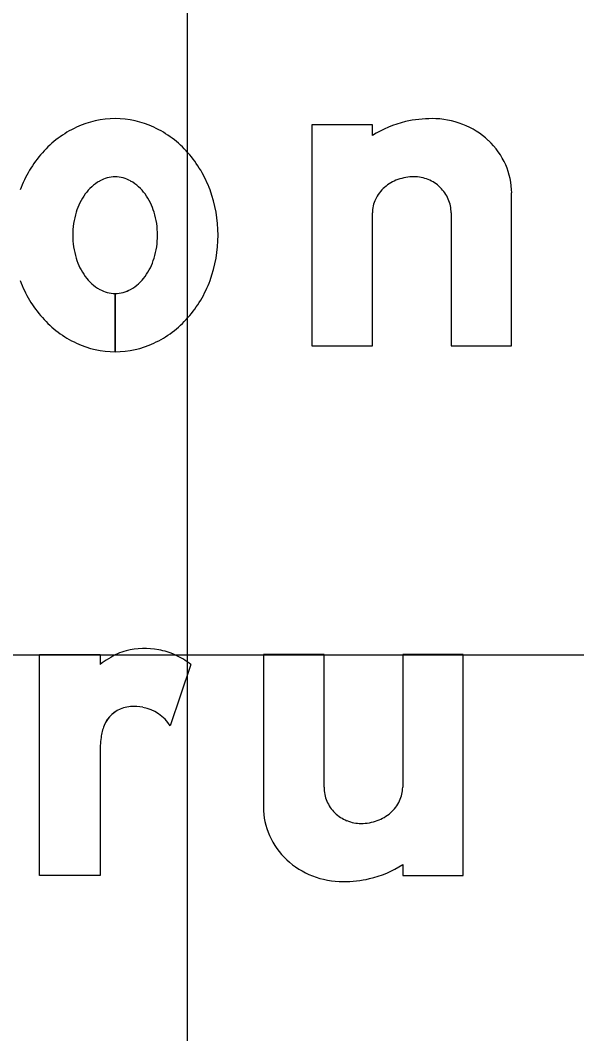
# Model space of a CAD drawing. Extents: x 2193008 to 2198143, y 1236112 to 1237864.
# Drawn here: x 2196620.247 to 2196621.777, y 1237301.066 to 1237303.852 of the extents above; entities that cross this region are included whole.
import ezdxf

# ---------------------------------------------------------------- set-up
doc = ezdxf.new("R2010")
doc.units = 0
for name, color, linetype in [('GSBWFILL', 7, 'Continuous'), ('GSCOLORFILL', 7, 'Continuous'), ('GSOUTLINE', 7, 'Continuous'), ('M-ROADS', 7, 'Continuous')]:
    doc.layers.add(name, color=color, linetype=linetype)

msp = doc.modelspace()

# ---------------------------------------------------------------- linework, layer by layer
at = {"layer": 'GSBWFILL'}
for p, q in [((2196621.4316, 1237303.3226), (2196621.4316, 1237302.9575)), ((2196620.5076, 1237302.9408), (2196620.5076, 1237303.1011)), ((2196620.5076, 1237303.1011), (2196620.5076, 1237302.9408)), ((2196621.082, 1237301.7432), (2196621.082, 1237302.1083)), ((2196620.7157, 1237302.0812), (2196620.6593, 1237301.9119))]:
    msp.add_line(p, q, dxfattribs=at)
for points in [[(2196621.2152, 1237303.5352), (2196621.2152, 1237303.5652), (2196621.0487, 1237303.5652), (2196621.0487, 1237302.9575), (2196621.2152, 1237302.9575), (2196621.2152, 1237303.3226)], [(2196621.4316, 1237302.9575), (2196621.5981, 1237302.9575), (2196621.5981, 1237303.3774)], [(2196620.4659, 1237301.8366), (2196620.4659, 1237301.5006), (2196620.2994, 1237301.5006), (2196620.2994, 1237302.1083), (2196620.4659, 1237302.1083), (2196620.4659, 1237302.0812)], [(2196621.082, 1237302.1083), (2196620.9155, 1237302.1083), (2196620.9155, 1237301.6884)], [(2196621.2984, 1237301.5307), (2196621.2984, 1237301.5006), (2196621.4649, 1237301.5006), (2196621.4649, 1237302.1083), (2196621.2984, 1237302.1083), (2196621.2984, 1237301.7432)]]:
    msp.add_lwpolyline(points, dxfattribs=at)
for centre, radius, start, end in [((2196620.589, 1237301.9106), 0.2143, 79.6915, 103.8324), ((2196620.5938, 1237301.9372), 0.1873, 64.9551, 79.6915), ((2196620.6333, 1237301.8593), 0.2779, 115.42, 127.0262), ((2196620.5676, 1237301.9975), 0.1249, 103.8324, 115.42), ((2196620.5747, 1237301.8963), 0.2325, 52.6694, 64.9551), ((2196620.5544, 1237301.8819), 0.0832, 106.8366, 158.1192), ((2196620.556, 1237301.8765), 0.0889, 93.8556, 106.8366), ((2196620.559, 1237301.8323), 0.1332, 79.1825, 93.8556), ((2196620.5625, 1237301.8506), 0.1145, 32.3275, 79.1825), ((2196620.5977, 1237301.8645), 0.13, 158.1192, 173.0837), ((2196620.8188, 1237301.8362), 0.3529, 172.8473, 179.9356), ((2196621.1785, 1237301.7432), 0.0965, 180, 203.0928), ((2196621.2117, 1237301.7432), 0.0867, 334.5283, 0), ((2196621.1813, 1237301.7444), 0.0995, 203.0928, 225.8298), ((2196621.1984, 1237301.7496), 0.1015, 311.0076, 334.5283), ((2196621.1067, 1237301.6884), 0.1912, 180, 203.9317), ((2196621.1831, 1237301.7462), 0.1021, 225.8298, 248.0808), ((2196621.1842, 1237301.7491), 0.1052, 248.0808, 270), ((2196621.1842, 1237301.775), 0.1311, 270, 289.8074), ((2196621.1898, 1237301.7595), 0.1146, 289.8074, 311.0076), ((2196621.1202, 1237301.6944), 0.206, 203.9317, 226.975), ((2196621.1289, 1237301.7038), 0.2187, 226.975, 248.8636), ((2196621.1374, 1237301.7836), 0.2998, 283.4695, 302.4943), ((2196621.1346, 1237301.7184), 0.2344, 248.8636, 270), ((2196621.1346, 1237301.817), 0.333, 270, 282.6043)]:
    msp.add_arc(centre, radius, start, end, dxfattribs=at)
for centre, major_axis, start_param, end_param in [((2196620.5076, 1237303.331), (0, 0.2509), 0, 0.438571), ((2196620.5076, 1237303.331), (0, 0.2509), 5.844614, 6.283185), ((2196621.3763, 1237303.2823), (0, 0.2998), 0.235088, 0.567132), ((2196621.3791, 1237303.2488), (0, 0.333), 0, 0.219986), ((2196621.3791, 1237303.3475), (0, 0.2344), 5.914285, 6.283185), ((2196620.5234, 1237303.2973), (0, 0.2881), 0.438571, 0.847388), ((2196620.4918, 1237303.2973), (0, 0.2881), 5.435798, 5.844614), ((2196621.3847, 1237303.3621), (0, 0.2187), 5.532258, 5.914285), ((2196621.3935, 1237303.3714), (0, 0.206), 5.130076, 5.532258), ((2196620.548, 1237303.2755), (0, 0.321), 0.847388, 1.220117), ((2196620.4671, 1237303.2755), (0, 0.321), 5.063069, 5.435798), ((2196621.407, 1237303.3774), (0, 0.1912), 4.712389, 5.130076), ((2196620.5279, 1237303.2999), (0, 0.1271), 0.517724, 0.942), ((2196620.5076, 1237303.3357), (0, 0.086), 0, 0.517724), ((2196620.5076, 1237303.3357), (0, 0.086), 5.765461, 6.283185), ((2196620.4872, 1237303.2999), (0, 0.1271), 5.341185, 5.765461), ((2196621.3238, 1237303.3064), (0, 0.1146), 0.345704, 0.715718), ((2196621.3294, 1237303.2909), (0, 0.1311), 0, 0.345704), ((2196621.3294, 1237303.3168), (0, 0.1052), 5.900624, 6.283185), ((2196621.3306, 1237303.3196), (0, 0.1021), 5.51227, 5.900624), ((2196620.56, 1237303.2766), (0, 0.1667), 0.942, 1.278197), ((2196620.4551, 1237303.2766), (0, 0.1667), 5.004989, 5.341185), ((2196620.4284, 1237303.2614), (0, 0.3622), 4.712389, 5.063069), ((2196621.3152, 1237303.3163), (0, 0.1015), 0.715718, 1.126231), ((2196621.3323, 1237303.3214), (0, 0.0995), 5.115435, 5.51227), ((2196621.3019, 1237303.3226), (0, 0.0867), 1.126231, 1.570796), ((2196621.3351, 1237303.3226), (0, 0.0965), 4.712389, 5.115435), ((2196620.6106, 1237303.2614), (0, 0.2196), 1.278197, 1.570796), ((2196620.4045, 1237303.2614), (0, 0.2196), 4.712389, 5.004989), ((2196620.6106, 1237303.2614), (0, 0.2196), 1.570796, 1.863396), ((2196620.4045, 1237303.2614), (0, 0.2196), 4.419789, 4.712389), ((2196620.4284, 1237303.2614), (0, 0.3622), 4.361709, 4.712389), ((2196620.56, 1237303.2461), (0, 0.1667), 1.863396, 2.199593), ((2196620.4551, 1237303.2461), (0, 0.1667), 4.083593, 4.419789), ((2196620.548, 1237303.2472), (0, 0.321), 1.921476, 2.294205), ((2196620.5279, 1237303.2228), (0, 0.1271), 2.199593, 2.623869), ((2196620.4872, 1237303.2228), (0, 0.1271), 3.659317, 4.083593), ((2196620.4671, 1237303.2472), (0, 0.321), 3.98898, 4.361709), ((2196620.5076, 1237303.1871), (0, 0.086), 2.623869, 3.141593), ((2196620.5076, 1237303.1871), (0, 0.086), 3.142077, 3.659317), ((2196620.5234, 1237303.2254), (0, 0.2881), 2.294205, 2.703022), ((2196620.4918, 1237303.2254), (0, 0.2881), 3.580164, 3.98898), ((2196620.5076, 1237303.1917), (0, 0.2509), 2.703022, 3.141593), ((2196620.5076, 1237303.1917), (0, 0.2509), 3.141759, 3.580164)]:
    msp.add_ellipse(centre, major_axis=major_axis, ratio=0.999998, start_param=start_param, end_param=end_param, dxfattribs=at)
at = {"layer": 'GSCOLORFILL'}
for p, q in [((2196621.4316, 1237303.3226), (2196621.4316, 1237302.9575)), ((2196620.5076, 1237302.9408), (2196620.5076, 1237303.1011)), ((2196620.5076, 1237303.1011), (2196620.5076, 1237302.9408)), ((2196621.082, 1237301.7432), (2196621.082, 1237302.1083)), ((2196620.7157, 1237302.0812), (2196620.6593, 1237301.9119))]:
    msp.add_line(p, q, dxfattribs=at)
for points in [[(2196621.2152, 1237303.5352), (2196621.2152, 1237303.5652), (2196621.0487, 1237303.5652), (2196621.0487, 1237302.9575), (2196621.2152, 1237302.9575), (2196621.2152, 1237303.3226)], [(2196621.4316, 1237302.9575), (2196621.5981, 1237302.9575), (2196621.5981, 1237303.3774)], [(2196620.4659, 1237301.8366), (2196620.4659, 1237301.5006), (2196620.2994, 1237301.5006), (2196620.2994, 1237302.1083), (2196620.4659, 1237302.1083), (2196620.4659, 1237302.0812)], [(2196621.082, 1237302.1083), (2196620.9155, 1237302.1083), (2196620.9155, 1237301.6884)], [(2196621.2984, 1237301.5307), (2196621.2984, 1237301.5006), (2196621.4649, 1237301.5006), (2196621.4649, 1237302.1083), (2196621.2984, 1237302.1083), (2196621.2984, 1237301.7432)]]:
    msp.add_lwpolyline(points, dxfattribs=at)
for centre, radius, start, end in [((2196620.589, 1237301.9106), 0.2143, 79.6915, 103.8324), ((2196620.5938, 1237301.9372), 0.1873, 64.9551, 79.6915), ((2196620.6333, 1237301.8593), 0.2779, 115.42, 127.0262), ((2196620.5676, 1237301.9975), 0.1249, 103.8324, 115.42), ((2196620.5747, 1237301.8963), 0.2325, 52.6694, 64.9551), ((2196620.5544, 1237301.8819), 0.0832, 106.8366, 158.1192), ((2196620.556, 1237301.8765), 0.0889, 93.8556, 106.8366), ((2196620.559, 1237301.8323), 0.1332, 79.1825, 93.8556), ((2196620.5625, 1237301.8506), 0.1145, 32.3275, 79.1825), ((2196620.5977, 1237301.8645), 0.13, 158.1192, 173.0837), ((2196620.8188, 1237301.8362), 0.3529, 172.8473, 179.9356), ((2196621.1785, 1237301.7432), 0.0965, 180, 203.0928), ((2196621.2117, 1237301.7432), 0.0867, 334.5283, 0), ((2196621.1813, 1237301.7444), 0.0995, 203.0928, 225.8298), ((2196621.1984, 1237301.7496), 0.1015, 311.0076, 334.5283), ((2196621.1067, 1237301.6884), 0.1912, 180, 203.9317), ((2196621.1831, 1237301.7462), 0.1021, 225.8298, 248.0808), ((2196621.1842, 1237301.7491), 0.1052, 248.0808, 270), ((2196621.1842, 1237301.775), 0.1311, 270, 289.8074), ((2196621.1898, 1237301.7595), 0.1146, 289.8074, 311.0076), ((2196621.1202, 1237301.6944), 0.206, 203.9317, 226.975), ((2196621.1289, 1237301.7038), 0.2187, 226.975, 248.8636), ((2196621.1374, 1237301.7836), 0.2998, 283.4695, 302.4943), ((2196621.1346, 1237301.7184), 0.2344, 248.8636, 270), ((2196621.1346, 1237301.817), 0.333, 270, 282.6043)]:
    msp.add_arc(centre, radius, start, end, dxfattribs=at)
for centre, major_axis, start_param, end_param in [((2196620.5076, 1237303.331), (0, 0.2509), 0, 0.438571), ((2196620.5076, 1237303.331), (0, 0.2509), 5.844614, 6.283185), ((2196621.3763, 1237303.2823), (0, 0.2998), 0.235088, 0.567132), ((2196621.3791, 1237303.2488), (0, 0.333), 0, 0.219986), ((2196621.3791, 1237303.3475), (0, 0.2344), 5.914285, 6.283185), ((2196620.5234, 1237303.2973), (0, 0.2881), 0.438571, 0.847388), ((2196620.4918, 1237303.2973), (0, 0.2881), 5.435798, 5.844614), ((2196621.3847, 1237303.3621), (0, 0.2187), 5.532258, 5.914285), ((2196621.3935, 1237303.3714), (0, 0.206), 5.130076, 5.532258), ((2196620.548, 1237303.2755), (0, 0.321), 0.847388, 1.220117), ((2196620.4671, 1237303.2755), (0, 0.321), 5.063069, 5.435798), ((2196621.407, 1237303.3774), (0, 0.1912), 4.712389, 5.130076), ((2196620.5279, 1237303.2999), (0, 0.1271), 0.517724, 0.942), ((2196620.5076, 1237303.3357), (0, 0.086), 0, 0.517724), ((2196620.5076, 1237303.3357), (0, 0.086), 5.765461, 6.283185), ((2196620.4872, 1237303.2999), (0, 0.1271), 5.341185, 5.765461), ((2196621.3238, 1237303.3064), (0, 0.1146), 0.345704, 0.715718), ((2196621.3294, 1237303.2909), (0, 0.1311), 0, 0.345704), ((2196621.3294, 1237303.3168), (0, 0.1052), 5.900624, 6.283185), ((2196621.3306, 1237303.3196), (0, 0.1021), 5.51227, 5.900624), ((2196620.56, 1237303.2766), (0, 0.1667), 0.942, 1.278197), ((2196620.4551, 1237303.2766), (0, 0.1667), 5.004989, 5.341185), ((2196620.4284, 1237303.2614), (0, 0.3622), 4.712389, 5.063069), ((2196621.3152, 1237303.3163), (0, 0.1015), 0.715718, 1.126231), ((2196621.3323, 1237303.3214), (0, 0.0995), 5.115435, 5.51227), ((2196621.3019, 1237303.3226), (0, 0.0867), 1.126231, 1.570796), ((2196621.3351, 1237303.3226), (0, 0.0965), 4.712389, 5.115435), ((2196620.6106, 1237303.2614), (0, 0.2196), 1.278197, 1.570796), ((2196620.4045, 1237303.2614), (0, 0.2196), 4.712389, 5.004989), ((2196620.6106, 1237303.2614), (0, 0.2196), 1.570796, 1.863396), ((2196620.4045, 1237303.2614), (0, 0.2196), 4.419789, 4.712389), ((2196620.4284, 1237303.2614), (0, 0.3622), 4.361709, 4.712389), ((2196620.56, 1237303.2461), (0, 0.1667), 1.863396, 2.199593), ((2196620.4551, 1237303.2461), (0, 0.1667), 4.083593, 4.419789), ((2196620.548, 1237303.2472), (0, 0.321), 1.921476, 2.294205), ((2196620.5279, 1237303.2228), (0, 0.1271), 2.199593, 2.623869), ((2196620.4872, 1237303.2228), (0, 0.1271), 3.659317, 4.083593), ((2196620.4671, 1237303.2472), (0, 0.321), 3.98898, 4.361709), ((2196620.5076, 1237303.1871), (0, 0.086), 2.623869, 3.141593), ((2196620.5076, 1237303.1871), (0, 0.086), 3.142077, 3.659317), ((2196620.5234, 1237303.2254), (0, 0.2881), 2.294205, 2.703022), ((2196620.4918, 1237303.2254), (0, 0.2881), 3.580164, 3.98898), ((2196620.5076, 1237303.1917), (0, 0.2509), 2.703022, 3.141593), ((2196620.5076, 1237303.1917), (0, 0.2509), 3.141759, 3.580164)]:
    msp.add_ellipse(centre, major_axis=major_axis, ratio=0.999998, start_param=start_param, end_param=end_param, dxfattribs=at)
at = {"layer": 'GSOUTLINE'}
for p, q in [((2196621.4316, 1237303.3226), (2196621.4316, 1237302.9575)), ((2196621.082, 1237301.7432), (2196621.082, 1237302.1083)), ((2196620.7157, 1237302.0812), (2196620.6593, 1237301.9119))]:
    msp.add_line(p, q, dxfattribs=at)
for points in [[(2196621.2152, 1237303.5352), (2196621.2152, 1237303.5652), (2196621.0487, 1237303.5652), (2196621.0487, 1237302.9575), (2196621.2152, 1237302.9575), (2196621.2152, 1237303.3226)], [(2196621.4316, 1237302.9575), (2196621.5981, 1237302.9575), (2196621.5981, 1237303.3774)], [(2196620.4659, 1237301.8366), (2196620.4659, 1237301.5006), (2196620.2994, 1237301.5006), (2196620.2994, 1237302.1083), (2196620.4659, 1237302.1083), (2196620.4659, 1237302.0812)], [(2196621.082, 1237302.1083), (2196620.9155, 1237302.1083), (2196620.9155, 1237301.6884)], [(2196621.2984, 1237301.5307), (2196621.2984, 1237301.5006), (2196621.4649, 1237301.5006), (2196621.4649, 1237302.1083), (2196621.2984, 1237302.1083), (2196621.2984, 1237301.7432)]]:
    msp.add_lwpolyline(points, dxfattribs=at)
for centre, radius, start, end in [((2196620.589, 1237301.9106), 0.2143, 79.6915, 103.8324), ((2196620.5938, 1237301.9372), 0.1873, 64.9551, 79.6915), ((2196620.6333, 1237301.8593), 0.2779, 115.42, 127.0262), ((2196620.5676, 1237301.9975), 0.1249, 103.8324, 115.42), ((2196620.5747, 1237301.8963), 0.2325, 52.6694, 64.9551), ((2196620.5544, 1237301.8819), 0.0833, 106.8366, 158.1192), ((2196620.556, 1237301.8765), 0.0889, 93.8556, 106.8366), ((2196620.559, 1237301.8323), 0.1332, 79.1825, 93.8556), ((2196620.5625, 1237301.8506), 0.1145, 32.3275, 79.1825), ((2196620.5977, 1237301.8645), 0.13, 158.1192, 173.0837), ((2196620.8188, 1237301.8362), 0.3529, 172.8473, 179.9356), ((2196621.1785, 1237301.7432), 0.0965, 180, 203.0928), ((2196621.2117, 1237301.7432), 0.0867, 334.5283, 0), ((2196621.1813, 1237301.7444), 0.0995, 203.0928, 225.8298), ((2196621.1984, 1237301.7496), 0.1015, 311.0076, 334.5283), ((2196621.1067, 1237301.6884), 0.1912, 180, 203.9317), ((2196621.1831, 1237301.7462), 0.1021, 225.8298, 248.0808), ((2196621.1842, 1237301.7491), 0.1052, 248.0808, 270), ((2196621.1842, 1237301.775), 0.1311, 270, 289.8074), ((2196621.1898, 1237301.7595), 0.1146, 289.8074, 311.0076), ((2196621.1202, 1237301.6944), 0.206, 203.9317, 226.975), ((2196621.1289, 1237301.7038), 0.2187, 226.975, 248.8636), ((2196621.1374, 1237301.7836), 0.2998, 283.4695, 302.4943), ((2196621.1346, 1237301.7184), 0.2344, 248.8636, 270), ((2196621.1346, 1237301.817), 0.333, 270, 282.6043)]:
    msp.add_arc(centre, radius, start, end, dxfattribs=at)
for centre, major_axis, start_param, end_param in [((2196620.5076, 1237303.331), (0, 0.2509), 0, 0.438571), ((2196620.5076, 1237303.331), (0, 0.2509), 5.844614, 6.283185), ((2196621.3763, 1237303.2823), (0, 0.2998), 0.235088, 0.567132), ((2196621.3791, 1237303.2488), (0, 0.333), 0, 0.219986), ((2196621.3791, 1237303.3475), (0, 0.2344), 5.914285, 6.283185), ((2196620.5234, 1237303.2973), (0, 0.2881), 0.438571, 0.847388), ((2196620.4918, 1237303.2973), (0, 0.2881), 5.435798, 5.844614), ((2196621.3847, 1237303.3621), (0, 0.2187), 5.532258, 5.914285), ((2196621.3935, 1237303.3714), (0, 0.206), 5.130076, 5.532258), ((2196620.548, 1237303.2755), (0, 0.321), 0.847388, 1.220117), ((2196620.4671, 1237303.2755), (0, 0.321), 5.063069, 5.435798), ((2196621.407, 1237303.3774), (0, 0.1912), 4.712389, 5.130076), ((2196620.5279, 1237303.2999), (0, 0.1271), 0.517724, 0.942), ((2196620.5076, 1237303.3357), (0, 0.086), 0, 0.517724), ((2196620.5076, 1237303.3357), (0, 0.086), 5.765461, 6.283185), ((2196620.4872, 1237303.2999), (0, 0.1271), 5.341185, 5.765461), ((2196621.3238, 1237303.3064), (0, 0.1146), 0.345704, 0.715718), ((2196621.3294, 1237303.2909), (0, 0.1311), 0, 0.345704), ((2196621.3294, 1237303.3168), (0, 0.1052), 5.900624, 6.283185), ((2196621.3306, 1237303.3196), (0, 0.1021), 5.51227, 5.900624), ((2196620.56, 1237303.2766), (0, 0.1667), 0.942, 1.278197), ((2196620.4551, 1237303.2766), (0, 0.1667), 5.004989, 5.341185), ((2196620.4284, 1237303.2614), (0, 0.3622), 4.712389, 5.063069), ((2196621.3152, 1237303.3163), (0, 0.1015), 0.715718, 1.126231), ((2196621.3323, 1237303.3214), (0, 0.0995), 5.115435, 5.51227), ((2196621.3019, 1237303.3226), (0, 0.0867), 1.126231, 1.570796), ((2196621.3351, 1237303.3226), (0, 0.0965), 4.712389, 5.115435), ((2196620.6106, 1237303.2614), (0, 0.2196), 1.278197, 1.570796), ((2196620.4045, 1237303.2614), (0, 0.2196), 4.712389, 5.004989), ((2196620.6106, 1237303.2614), (0, 0.2196), 1.570796, 1.863396), ((2196620.4045, 1237303.2614), (0, 0.2196), 4.419789, 4.712389), ((2196620.4284, 1237303.2614), (0, 0.3622), 4.361709, 4.712389), ((2196620.56, 1237303.2461), (0, 0.1667), 1.863396, 2.199593), ((2196620.4551, 1237303.2461), (0, 0.1667), 4.083593, 4.419789), ((2196620.548, 1237303.2472), (0, 0.321), 1.921476, 2.294205), ((2196620.5279, 1237303.2228), (0, 0.1271), 2.199593, 2.623869), ((2196620.4872, 1237303.2228), (0, 0.1271), 3.659317, 4.083593), ((2196620.4671, 1237303.2472), (0, 0.321), 3.98898, 4.361709), ((2196620.5076, 1237303.1871), (0, 0.086), 2.623869, 3.141593), ((2196620.5076, 1237303.1871), (0, 0.086), 3.141593, 3.659317), ((2196620.5234, 1237303.2254), (0, 0.2881), 2.294205, 2.703022), ((2196620.4918, 1237303.2254), (0, 0.2881), 3.580164, 3.98898), ((2196620.5076, 1237303.1917), (0, 0.2509), 2.703022, 3.141593), ((2196620.5076, 1237303.1917), (0, 0.2509), 3.141593, 3.580164)]:
    msp.add_ellipse(centre, major_axis=major_axis, ratio=0.999998, start_param=start_param, end_param=end_param, dxfattribs=at)
at = {"layer": 'M-ROADS'}
for p, q in [((2196620.7065, 1237258.1062), (2196620.7065, 1237318.1062)), ((2196734.7065, 1237302.1062), (2196604.7065, 1237302.1062))]:
    msp.add_line(p, q, dxfattribs=at)

doc.saveas('drawing.dxf')
